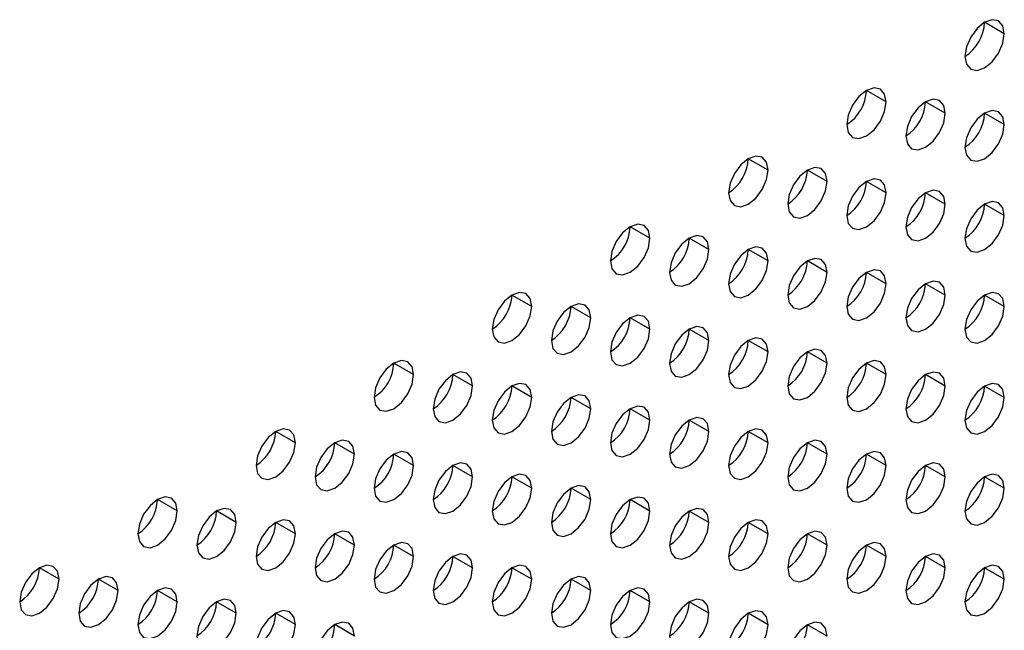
# Model space of a CAD drawing. Header units: millimetres. Extents: x 0 to 1118, y 0 to 864.
# Tile 308 of 438: x 983.78 to 987.31, y 655.07 to 657.26. Entities that reach past the tile are written whole.
import ezdxf

# ---------------------------------------------------------------- set-up
doc = ezdxf.new("R2010")
doc.units = ezdxf.units.MM

msp = doc.modelspace()

# ---------------------------------------------------------------- linework, layer by layer
at = {"color": 7, "linetype": 'Continuous', "lineweight": 25}
for p, q in [((987.3109, 657.2101), (987.2402, 657.2509)), ((986.8866, 656.9652), (986.8159, 657.006)), ((987.0988, 656.9243), (987.0281, 656.9651)), ((987.3109, 656.8835), (987.2402, 656.9243)), ((986.4624, 656.7202), (986.3917, 656.7611)), ((986.6745, 656.6794), (986.6038, 656.7202)), ((986.8866, 656.6386), (986.8159, 656.6794)), ((987.0988, 656.5977), (987.0281, 656.6385)), ((987.3109, 656.5569), (987.2402, 656.5977)), ((986.0381, 656.4753), (985.9674, 656.5161)), ((986.2502, 656.4345), (986.1795, 656.4753)), ((986.4624, 656.3936), (986.3917, 656.4345)), ((986.6745, 656.3528), (986.6038, 656.3936)), ((986.8866, 656.3119), (986.8159, 656.3528)), ((987.0988, 656.2711), (987.0281, 656.3119)), ((985.6138, 656.2304), (985.5431, 656.2712)), ((987.3109, 656.2302), (987.2402, 656.2711)), ((985.826, 656.1896), (985.7553, 656.2304)), ((986.0381, 656.1487), (985.9674, 656.1895)), ((986.2502, 656.1079), (986.1795, 656.1487)), ((986.4624, 656.067), (986.3917, 656.1078)), ((986.6745, 656.0262), (986.6038, 656.067)), ((985.1896, 655.9855), (985.1189, 656.0263)), ((986.8866, 655.9853), (986.8159, 656.0261)), ((985.4017, 655.9446), (985.331, 655.9855)), ((987.0988, 655.9445), (987.0281, 655.9853)), ((985.6138, 655.9038), (985.5431, 655.9446)), ((987.3109, 655.9036), (987.2402, 655.9444)), ((985.826, 655.8629), (985.7553, 655.9038)), ((986.0381, 655.8221), (985.9674, 655.8629)), ((986.2502, 655.7812), (986.1795, 655.8221)), ((984.7653, 655.7406), (984.6946, 655.7814)), ((986.4624, 655.7404), (986.3917, 655.7812)), ((984.9774, 655.6997), (984.9067, 655.7405)), ((986.6745, 655.6996), (986.6038, 655.7404)), ((985.1896, 655.6589), (985.1189, 655.6997)), ((986.8866, 655.6587), (986.8159, 655.6995)), ((985.4017, 655.618), (985.331, 655.6588)), ((987.0988, 655.6179), (987.0281, 655.6587)), ((985.6138, 655.5772), (985.5431, 655.618)), ((987.3109, 655.577), (987.2402, 655.6178)), ((985.826, 655.5363), (985.7553, 655.5771)), ((984.341, 655.4956), (984.2703, 655.5365)), ((986.0381, 655.4955), (985.9674, 655.5363)), ((984.5532, 655.4548), (984.4825, 655.4956)), ((986.2502, 655.4546), (986.1795, 655.4955)), ((984.7653, 655.4139), (984.6946, 655.4548)), ((986.4624, 655.4138), (986.3917, 655.4546)), ((984.9774, 655.3731), (984.9067, 655.4139)), ((986.6745, 655.3729), (986.6038, 655.4138)), ((985.1896, 655.3322), (985.1189, 655.3731)), ((986.8866, 655.3321), (986.8159, 655.3729)), ((985.4017, 655.2914), (985.331, 655.3322)), ((987.0988, 655.2912), (987.0281, 655.3321)), ((983.9168, 655.2507), (983.8461, 655.2915)), ((985.6138, 655.2506), (985.5431, 655.2914)), ((987.3109, 655.2504), (987.2402, 655.2912)), ((984.1289, 655.2099), (984.0582, 655.2507)), ((985.826, 655.2097), (985.7553, 655.2505)), ((984.341, 655.169), (984.2703, 655.2098)), ((986.0381, 655.1689), (985.9674, 655.2097)), ((984.5532, 655.1282), (984.4825, 655.169)), ((986.2502, 655.128), (986.1795, 655.1688)), ((984.7653, 655.0873), (984.6946, 655.1281)), ((986.4624, 655.0872), (986.3917, 655.128)), ((984.9774, 655.0465), (984.9067, 655.0873)), ((986.6745, 655.0463), (986.6038, 655.0871))]:
    msp.add_line(p, q, dxfattribs=at)
at = {"color": 7, "linetype": 'Continuous', "lineweight": 25, "flags": 128}
for points in [[(987.3109, 657.2101), (987.3055, 657.2382), (987.2902, 657.2559), (987.2672, 657.2603), (987.2402, 657.2509), (987.2131, 657.2291), (987.1902, 657.1981), (987.1749, 657.1628), (987.1695, 657.1285)], [(987.1695, 657.1285), (987.1749, 657.1003), (987.1902, 657.0827), (987.2131, 657.0782), (987.2402, 657.0876), (987.2672, 657.1095), (987.2902, 657.1404), (987.3055, 657.1757), (987.3109, 657.2101)], [(986.8866, 656.9652), (986.8812, 656.9933), (986.8659, 657.011), (986.843, 657.0154), (986.8159, 657.006), (986.7889, 656.9842), (986.7659, 656.9532), (986.7506, 656.9179), (986.7452, 656.8835)], [(987.0988, 656.9243), (987.0934, 656.9525), (987.0781, 656.9701), (987.0551, 656.9746), (987.0281, 656.9652), (987.001, 656.9433), (986.9781, 656.9124), (986.9627, 656.877), (986.9573, 656.8427)], [(986.7452, 656.8835), (986.7506, 656.8554), (986.7659, 656.8377), (986.7889, 656.8333), (986.8159, 656.8427), (986.843, 656.8645), (986.8659, 656.8955), (986.8812, 656.9308), (986.8866, 656.9652)], [(986.9573, 656.8427), (986.9627, 656.8145), (986.9781, 656.7969), (987.001, 656.7924), (987.0281, 656.8019), (987.0551, 656.8237), (987.0781, 656.8546), (987.0934, 656.89), (987.0988, 656.9243)], [(987.3109, 656.8835), (987.3055, 656.9116), (987.2902, 656.9293), (987.2672, 656.9337), (987.2402, 656.9243), (987.2131, 656.9025), (987.1902, 656.8715), (987.1749, 656.8362), (987.1695, 656.8018)], [(987.1695, 656.8018), (987.1749, 656.7737), (987.1902, 656.7561), (987.2131, 656.7516), (987.2402, 656.761), (987.2672, 656.7828), (987.2902, 656.8138), (987.3055, 656.8491), (987.3109, 656.8835)], [(986.4624, 656.7202), (986.457, 656.7484), (986.4417, 656.766), (986.4187, 656.7705), (986.3917, 656.7611), (986.3646, 656.7392), (986.3417, 656.7083), (986.3263, 656.673), (986.3209, 656.6386)], [(986.6745, 656.6794), (986.6691, 656.7075), (986.6538, 656.7252), (986.6308, 656.7296), (986.6038, 656.7202), (986.5767, 656.6984), (986.5538, 656.6675), (986.5385, 656.6321), (986.5331, 656.5978)], [(986.3209, 656.6386), (986.3263, 656.6105), (986.3417, 656.5928), (986.3646, 656.5884), (986.3917, 656.5978), (986.4187, 656.6196), (986.4417, 656.6506), (986.457, 656.6859), (986.4624, 656.7202)], [(986.5331, 656.5978), (986.5385, 656.5696), (986.5538, 656.552), (986.5767, 656.5475), (986.6038, 656.5569), (986.6308, 656.5788), (986.6538, 656.6097), (986.6691, 656.645), (986.6745, 656.6794)], [(986.8866, 656.6386), (986.8812, 656.6667), (986.8659, 656.6843), (986.843, 656.6888), (986.8159, 656.6794), (986.7889, 656.6576), (986.7659, 656.6266), (986.7506, 656.5913), (986.7452, 656.5569)], [(986.7452, 656.5569), (986.7506, 656.5288), (986.7659, 656.5111), (986.7889, 656.5067), (986.8159, 656.5161), (986.843, 656.5379), (986.8659, 656.5689), (986.8812, 656.6042), (986.8866, 656.6386)], [(987.0988, 656.5977), (987.0934, 656.6258), (987.0781, 656.6435), (987.0551, 656.6479), (987.0281, 656.6385), (987.001, 656.6167), (986.9781, 656.5858), (986.9627, 656.5504), (986.9573, 656.5161)], [(986.9573, 656.5161), (986.9627, 656.4879), (986.9781, 656.4703), (987.001, 656.4658), (987.0281, 656.4752), (987.0551, 656.4971), (987.0781, 656.528), (987.0934, 656.5634), (987.0988, 656.5977)], [(987.3109, 656.5569), (987.3055, 656.585), (987.2902, 656.6026), (987.2672, 656.6071), (987.2402, 656.5977), (987.2131, 656.5759), (987.1902, 656.5449), (987.1749, 656.5096), (987.1695, 656.4752)], [(987.1695, 656.4752), (987.1749, 656.4471), (987.1902, 656.4294), (987.2131, 656.425), (987.2402, 656.4344), (987.2672, 656.4562), (987.2902, 656.4872), (987.3055, 656.5225), (987.3109, 656.5569)], [(986.0381, 656.4753), (986.0327, 656.5035), (986.0174, 656.5211), (985.9945, 656.5256), (985.9674, 656.5162), (985.9403, 656.4943), (985.9174, 656.4634), (985.9021, 656.428), (985.8967, 656.3937)], [(986.2502, 656.4345), (986.2449, 656.4626), (986.2295, 656.4803), (986.2066, 656.4847), (986.1795, 656.4753), (986.1525, 656.4535), (986.1295, 656.4225), (986.1142, 656.3872), (986.1088, 656.3528)], [(985.8967, 656.3937), (985.9021, 656.3655), (985.9174, 656.3479), (985.9403, 656.3434), (985.9674, 656.3529), (985.9945, 656.3747), (986.0174, 656.4056), (986.0327, 656.441), (986.0381, 656.4753)], [(986.4624, 656.3936), (986.457, 656.4218), (986.4417, 656.4394), (986.4187, 656.4439), (986.3917, 656.4345), (986.3646, 656.4126), (986.3417, 656.3817), (986.3263, 656.3463), (986.3209, 656.312)], [(986.1088, 656.3528), (986.1142, 656.3247), (986.1295, 656.3071), (986.1525, 656.3026), (986.1795, 656.312), (986.2066, 656.3338), (986.2295, 656.3648), (986.2449, 656.4001), (986.2502, 656.4345)], [(986.3209, 656.312), (986.3263, 656.2839), (986.3417, 656.2662), (986.3646, 656.2618), (986.3917, 656.2712), (986.4187, 656.293), (986.4417, 656.3239), (986.457, 656.3593), (986.4624, 656.3936)], [(986.6745, 656.3528), (986.6691, 656.3809), (986.6538, 656.3986), (986.6308, 656.403), (986.6038, 656.3936), (986.5767, 656.3718), (986.5538, 656.3408), (986.5385, 656.3055), (986.5331, 656.2711)], [(986.5331, 656.2711), (986.5385, 656.243), (986.5538, 656.2254), (986.5767, 656.2209), (986.6038, 656.2303), (986.6308, 656.2521), (986.6538, 656.2831), (986.6691, 656.3184), (986.6745, 656.3528)], [(986.8866, 656.3119), (986.8812, 656.3401), (986.8659, 656.3577), (986.843, 656.3622), (986.8159, 656.3528), (986.7889, 656.3309), (986.7659, 656.3), (986.7506, 656.2647), (986.7452, 656.2303)], [(986.7452, 656.2303), (986.7506, 656.2022), (986.7659, 656.1845), (986.7889, 656.1801), (986.8159, 656.1895), (986.843, 656.2113), (986.8659, 656.2422), (986.8812, 656.2776), (986.8866, 656.3119)], [(987.0988, 656.2711), (987.0934, 656.2992), (987.0781, 656.3169), (987.0551, 656.3213), (987.0281, 656.3119), (987.001, 656.2901), (986.9781, 656.2591), (986.9627, 656.2238), (986.9573, 656.1895)], [(985.6138, 656.2304), (985.6085, 656.2585), (985.5931, 656.2762), (985.5702, 656.2806), (985.5431, 656.2712), (985.5161, 656.2494), (985.4931, 656.2185), (985.4778, 656.1831), (985.4724, 656.1488)], [(986.9573, 656.1895), (986.9627, 656.1613), (986.9781, 656.1437), (987.001, 656.1392), (987.0281, 656.1486), (987.0551, 656.1705), (987.0781, 656.2014), (987.0934, 656.2367), (987.0988, 656.2711)], [(987.3109, 656.2302), (987.3055, 656.2584), (987.2902, 656.276), (987.2672, 656.2805), (987.2402, 656.2711), (987.2131, 656.2492), (987.1902, 656.2183), (987.1749, 656.183), (987.1695, 656.1486)], [(985.826, 656.1896), (985.8206, 656.2177), (985.8053, 656.2353), (985.7823, 656.2398), (985.7553, 656.2304), (985.7282, 656.2086), (985.7053, 656.1776), (985.6899, 656.1423), (985.6846, 656.1079)], [(985.4724, 656.1488), (985.4778, 656.1206), (985.4931, 656.103), (985.5161, 656.0985), (985.5431, 656.1079), (985.5702, 656.1298), (985.5931, 656.1607), (985.6085, 656.196), (985.6138, 656.2304)], [(986.0381, 656.1487), (986.0327, 656.1769), (986.0174, 656.1945), (985.9945, 656.1989), (985.9674, 656.1895), (985.9403, 656.1677), (985.9174, 656.1368), (985.9021, 656.1014), (985.8967, 656.0671)], [(987.1695, 656.1486), (987.1749, 656.1205), (987.1902, 656.1028), (987.2131, 656.0984), (987.2402, 656.1078), (987.2672, 656.1296), (987.2902, 656.1606), (987.3055, 656.1959), (987.3109, 656.2302)], [(985.6846, 656.1079), (985.6899, 656.0798), (985.7053, 656.0621), (985.7282, 656.0577), (985.7553, 656.0671), (985.7823, 656.0889), (985.8053, 656.1199), (985.8206, 656.1552), (985.826, 656.1896)], [(985.8967, 656.0671), (985.9021, 656.0389), (985.9174, 656.0213), (985.9403, 656.0168), (985.9674, 656.0262), (985.9945, 656.0481), (986.0174, 656.079), (986.0327, 656.1144), (986.0381, 656.1487)], [(986.2502, 656.1079), (986.2449, 656.136), (986.2295, 656.1536), (986.2066, 656.1581), (986.1795, 656.1487), (986.1525, 656.1269), (986.1295, 656.0959), (986.1142, 656.0606), (986.1088, 656.0262)], [(986.1088, 656.0262), (986.1142, 655.9981), (986.1295, 655.9804), (986.1525, 655.976), (986.1795, 655.9854), (986.2066, 656.0072), (986.2295, 656.0382), (986.2449, 656.0735), (986.2502, 656.1079)], [(986.4624, 656.067), (986.457, 656.0952), (986.4417, 656.1128), (986.4187, 656.1173), (986.3917, 656.1079), (986.3646, 656.086), (986.3417, 656.0551), (986.3263, 656.0197), (986.3209, 655.9854)], [(986.3209, 655.9854), (986.3263, 655.9572), (986.3417, 655.9396), (986.3646, 655.9351), (986.3917, 655.9445), (986.4187, 655.9664), (986.4417, 655.9973), (986.457, 656.0327), (986.4624, 656.067)], [(986.6745, 656.0262), (986.6691, 656.0543), (986.6538, 656.072), (986.6308, 656.0764), (986.6038, 656.067), (986.5767, 656.0452), (986.5538, 656.0142), (986.5385, 655.9789), (986.5331, 655.9445)], [(985.1896, 655.9855), (985.1842, 656.0136), (985.1689, 656.0313), (985.1459, 656.0357), (985.1189, 656.0263), (985.0918, 656.0045), (985.0689, 655.9735), (985.0535, 655.9382), (985.0482, 655.9038)], [(986.5331, 655.9445), (986.5385, 655.9164), (986.5538, 655.8987), (986.5767, 655.8943), (986.6038, 655.9037), (986.6308, 655.9255), (986.6538, 655.9565), (986.6691, 655.9918), (986.6745, 656.0262)], [(986.8866, 655.9853), (986.8812, 656.0135), (986.8659, 656.0311), (986.843, 656.0356), (986.8159, 656.0262), (986.7889, 656.0043), (986.7659, 655.9734), (986.7506, 655.938), (986.7452, 655.9037)], [(985.0482, 655.9038), (985.0535, 655.8757), (985.0689, 655.8581), (985.0918, 655.8536), (985.1189, 655.863), (985.1459, 655.8848), (985.1689, 655.9158), (985.1842, 655.9511), (985.1896, 655.9855)], [(985.4017, 655.9446), (985.3963, 655.9728), (985.381, 655.9904), (985.3581, 655.9949), (985.331, 655.9855), (985.3039, 655.9636), (985.281, 655.9327), (985.2657, 655.8973), (985.2603, 655.863)], [(986.7452, 655.9037), (986.7506, 655.8755), (986.7659, 655.8579), (986.7889, 655.8534), (986.8159, 655.8628), (986.843, 655.8847), (986.8659, 655.9156), (986.8812, 655.951), (986.8866, 655.9853)], [(987.0988, 655.9445), (987.0934, 655.9726), (987.0781, 655.9903), (987.0551, 655.9947), (987.0281, 655.9853), (987.001, 655.9635), (986.9781, 655.9325), (986.9627, 655.8972), (986.9573, 655.8628)], [(985.6138, 655.9038), (985.6085, 655.9319), (985.5931, 655.9496), (985.5702, 655.954), (985.5431, 655.9446), (985.5161, 655.9228), (985.4931, 655.8918), (985.4778, 655.8565), (985.4724, 655.8221)], [(987.3109, 655.9036), (987.3055, 655.9318), (987.2902, 655.9494), (987.2672, 655.9539), (987.2402, 655.9445), (987.2131, 655.9226), (987.1902, 655.8917), (987.1749, 655.8563), (987.1695, 655.822)], [(985.2603, 655.863), (985.2657, 655.8349), (985.281, 655.8172), (985.3039, 655.8128), (985.331, 655.8222), (985.3581, 655.844), (985.381, 655.8749), (985.3963, 655.9103), (985.4017, 655.9446)], [(985.826, 655.8629), (985.8206, 655.8911), (985.8053, 655.9087), (985.7823, 655.9132), (985.7553, 655.9038), (985.7282, 655.8819), (985.7053, 655.851), (985.6899, 655.8157), (985.6846, 655.7813)], [(986.9573, 655.8628), (986.9627, 655.8347), (986.9781, 655.8171), (987.001, 655.8126), (987.0281, 655.822), (987.0551, 655.8438), (987.0781, 655.8748), (987.0934, 655.9101), (987.0988, 655.9445)], [(985.4724, 655.8221), (985.4778, 655.794), (985.4931, 655.7764), (985.5161, 655.7719), (985.5431, 655.7813), (985.5702, 655.8032), (985.5931, 655.8341), (985.6085, 655.8694), (985.6138, 655.9038)], [(987.1695, 655.822), (987.1749, 655.7938), (987.1902, 655.7762), (987.2131, 655.7717), (987.2402, 655.7812), (987.2672, 655.803), (987.2902, 655.8339), (987.3055, 655.8693), (987.3109, 655.9036)], [(985.6846, 655.7813), (985.6899, 655.7532), (985.7053, 655.7355), (985.7282, 655.7311), (985.7553, 655.7405), (985.7823, 655.7623), (985.8053, 655.7932), (985.8206, 655.8286), (985.826, 655.8629)], [(986.0381, 655.8221), (986.0327, 655.8502), (986.0174, 655.8679), (985.9945, 655.8723), (985.9674, 655.8629), (985.9403, 655.8411), (985.9174, 655.8101), (985.9021, 655.7748), (985.8967, 655.7405)], [(985.8967, 655.7405), (985.9021, 655.7123), (985.9174, 655.6947), (985.9403, 655.6902), (985.9674, 655.6996), (985.9945, 655.7215), (986.0174, 655.7524), (986.0327, 655.7877), (986.0381, 655.8221)], [(986.2502, 655.7812), (986.2449, 655.8094), (986.2295, 655.827), (986.2066, 655.8315), (986.1795, 655.8221), (986.1525, 655.8002), (986.1295, 655.7693), (986.1142, 655.734), (986.1088, 655.6996)], [(984.7653, 655.7406), (984.7599, 655.7687), (984.7446, 655.7863), (984.7217, 655.7908), (984.6946, 655.7814), (984.6675, 655.7596), (984.6446, 655.7286), (984.6293, 655.6933), (984.6239, 655.6589)], [(986.1088, 655.6996), (986.1142, 655.6715), (986.1295, 655.6538), (986.1525, 655.6494), (986.1795, 655.6588), (986.2066, 655.6806), (986.2295, 655.7116), (986.2449, 655.7469), (986.2502, 655.7812)], [(986.4624, 655.7404), (986.457, 655.7685), (986.4417, 655.7862), (986.4187, 655.7906), (986.3917, 655.7812), (986.3646, 655.7594), (986.3417, 655.7285), (986.3263, 655.6931), (986.3209, 655.6588)], [(984.6239, 655.6589), (984.6293, 655.6308), (984.6446, 655.6131), (984.6675, 655.6087), (984.6946, 655.6181), (984.7217, 655.6399), (984.7446, 655.6709), (984.7599, 655.7062), (984.7653, 655.7406)], [(984.9774, 655.6997), (984.9721, 655.7279), (984.9567, 655.7455), (984.9338, 655.75), (984.9067, 655.7405), (984.8797, 655.7187), (984.8567, 655.6878), (984.8414, 655.6524), (984.836, 655.6181)], [(986.3209, 655.6588), (986.3263, 655.6306), (986.3417, 655.613), (986.3646, 655.6085), (986.3917, 655.6179), (986.4187, 655.6398), (986.4417, 655.6707), (986.457, 655.706), (986.4624, 655.7404)], [(986.6745, 655.6996), (986.6691, 655.7277), (986.6538, 655.7453), (986.6308, 655.7498), (986.6038, 655.7404), (986.5767, 655.7186), (986.5538, 655.6876), (986.5385, 655.6523), (986.5331, 655.6179)], [(985.1896, 655.6589), (985.1842, 655.687), (985.1689, 655.7046), (985.1459, 655.7091), (985.1189, 655.6997), (985.0918, 655.6779), (985.0689, 655.6469), (985.0535, 655.6116), (985.0482, 655.5772)], [(986.8866, 655.6587), (986.8812, 655.6868), (986.8659, 655.7045), (986.843, 655.7089), (986.8159, 655.6995), (986.7889, 655.6777), (986.7659, 655.6468), (986.7506, 655.6114), (986.7452, 655.5771)], [(984.836, 655.6181), (984.8414, 655.5899), (984.8567, 655.5723), (984.8797, 655.5678), (984.9067, 655.5772), (984.9338, 655.5991), (984.9567, 655.63), (984.9721, 655.6654), (984.9774, 655.6997)], [(985.4017, 655.618), (985.3963, 655.6462), (985.381, 655.6638), (985.3581, 655.6683), (985.331, 655.6589), (985.3039, 655.637), (985.281, 655.6061), (985.2657, 655.5707), (985.2603, 655.5364)], [(986.5331, 655.6179), (986.5385, 655.5898), (986.5538, 655.5721), (986.5767, 655.5677), (986.6038, 655.5771), (986.6308, 655.5989), (986.6538, 655.6299), (986.6691, 655.6652), (986.6745, 655.6996)], [(987.0988, 655.6179), (987.0934, 655.646), (987.0781, 655.6636), (987.0551, 655.6681), (987.0281, 655.6587), (987.001, 655.6369), (986.9781, 655.6059), (986.9627, 655.5706), (986.9573, 655.5362)], [(985.0482, 655.5772), (985.0535, 655.5491), (985.0689, 655.5314), (985.0918, 655.527), (985.1189, 655.5364), (985.1459, 655.5582), (985.1689, 655.5892), (985.1842, 655.6245), (985.1896, 655.6589)], [(986.7452, 655.5771), (986.7506, 655.5489), (986.7659, 655.5313), (986.7889, 655.5268), (986.8159, 655.5362), (986.843, 655.5581), (986.8659, 655.589), (986.8812, 655.6244), (986.8866, 655.6587)], [(985.2603, 655.5364), (985.2657, 655.5082), (985.281, 655.4906), (985.3039, 655.4861), (985.331, 655.4955), (985.3581, 655.5174), (985.381, 655.5483), (985.3963, 655.5837), (985.4017, 655.618)], [(985.6138, 655.5772), (985.6085, 655.6053), (985.5931, 655.623), (985.5702, 655.6274), (985.5431, 655.618), (985.5161, 655.5962), (985.4931, 655.5652), (985.4778, 655.5299), (985.4724, 655.4955)], [(986.9573, 655.5362), (986.9627, 655.5081), (986.9781, 655.4904), (987.001, 655.486), (987.0281, 655.4954), (987.0551, 655.5172), (987.0781, 655.5482), (987.0934, 655.5835), (987.0988, 655.6179)], [(987.3109, 655.577), (987.3055, 655.6052), (987.2902, 655.6228), (987.2672, 655.6273), (987.2402, 655.6178), (987.2131, 655.596), (987.1902, 655.5651), (987.1749, 655.5297), (987.1695, 655.4954)], [(985.4724, 655.4955), (985.4778, 655.4674), (985.4931, 655.4497), (985.5161, 655.4453), (985.5431, 655.4547), (985.5702, 655.4765), (985.5931, 655.5075), (985.6085, 655.5428), (985.6138, 655.5772)], [(985.826, 655.5363), (985.8206, 655.5645), (985.8053, 655.5821), (985.7823, 655.5866), (985.7553, 655.5772), (985.7282, 655.5553), (985.7053, 655.5244), (985.6899, 655.489), (985.6846, 655.4547)], [(987.1695, 655.4954), (987.1749, 655.4672), (987.1902, 655.4496), (987.2131, 655.4451), (987.2402, 655.4545), (987.2672, 655.4764), (987.2902, 655.5073), (987.3055, 655.5427), (987.3109, 655.577)], [(984.341, 655.4956), (984.3357, 655.5238), (984.3203, 655.5414), (984.2974, 655.5459), (984.2703, 655.5365), (984.2433, 655.5146), (984.2203, 655.4837), (984.205, 655.4484), (984.1996, 655.414)], [(985.6846, 655.4547), (985.6899, 655.4265), (985.7053, 655.4089), (985.7282, 655.4044), (985.7553, 655.4139), (985.7823, 655.4357), (985.8053, 655.4666), (985.8206, 655.502), (985.826, 655.5363)], [(986.0381, 655.4955), (986.0327, 655.5236), (986.0174, 655.5413), (985.9945, 655.5457), (985.9674, 655.5363), (985.9403, 655.5145), (985.9174, 655.4835), (985.9021, 655.4482), (985.8967, 655.4138)], [(984.1996, 655.414), (984.205, 655.3859), (984.2203, 655.3682), (984.2433, 655.3638), (984.2703, 655.3732), (984.2974, 655.395), (984.3203, 655.4259), (984.3357, 655.4613), (984.341, 655.4956)], [(984.5532, 655.4548), (984.5478, 655.4829), (984.5325, 655.5006), (984.5095, 655.505), (984.4825, 655.4956), (984.4554, 655.4738), (984.4325, 655.4428), (984.4171, 655.4075), (984.4118, 655.3731)], [(985.8967, 655.4138), (985.9021, 655.3857), (985.9174, 655.3681), (985.9403, 655.3636), (985.9674, 655.373), (985.9945, 655.3948), (986.0174, 655.4258), (986.0327, 655.4611), (986.0381, 655.4955)], [(986.2502, 655.4546), (986.2449, 655.4828), (986.2295, 655.5004), (986.2066, 655.5049), (986.1795, 655.4955), (986.1525, 655.4736), (986.1295, 655.4427), (986.1142, 655.4073), (986.1088, 655.373)], [(984.4118, 655.3731), (984.4171, 655.345), (984.4325, 655.3274), (984.4554, 655.3229), (984.4825, 655.3323), (984.5095, 655.3542), (984.5325, 655.3851), (984.5478, 655.4204), (984.5532, 655.4548)], [(984.7653, 655.4139), (984.7599, 655.4421), (984.7446, 655.4597), (984.7217, 655.4642), (984.6946, 655.4548), (984.6675, 655.4329), (984.6446, 655.402), (984.6293, 655.3667), (984.6239, 655.3323)], [(986.1088, 655.373), (986.1142, 655.3448), (986.1295, 655.3272), (986.1525, 655.3228), (986.1795, 655.3322), (986.2066, 655.354), (986.2295, 655.3849), (986.2449, 655.4203), (986.2502, 655.4546)], [(986.4624, 655.4138), (986.457, 655.4419), (986.4417, 655.4596), (986.4187, 655.464), (986.3917, 655.4546), (986.3646, 655.4328), (986.3417, 655.4018), (986.3263, 655.3665), (986.3209, 655.3321)], [(984.9774, 655.3731), (984.9721, 655.4012), (984.9567, 655.4189), (984.9338, 655.4233), (984.9067, 655.4139), (984.8797, 655.3921), (984.8567, 655.3611), (984.8414, 655.3258), (984.836, 655.2915)], [(986.6745, 655.3729), (986.6691, 655.4011), (986.6538, 655.4187), (986.6308, 655.4232), (986.6038, 655.4138), (986.5767, 655.3919), (986.5538, 655.361), (986.5385, 655.3257), (986.5331, 655.2913)], [(984.6239, 655.3323), (984.6293, 655.3042), (984.6446, 655.2865), (984.6675, 655.2821), (984.6946, 655.2915), (984.7217, 655.3133), (984.7446, 655.3442), (984.7599, 655.3796), (984.7653, 655.4139)], [(985.1896, 655.3322), (985.1842, 655.3604), (985.1689, 655.378), (985.1459, 655.3825), (985.1189, 655.3731), (985.0918, 655.3512), (985.0689, 655.3203), (985.0535, 655.285), (985.0482, 655.2506)], [(986.3209, 655.3321), (986.3263, 655.304), (986.3417, 655.2864), (986.3646, 655.2819), (986.3917, 655.2913), (986.4187, 655.3131), (986.4417, 655.3441), (986.457, 655.3794), (986.4624, 655.4138)], [(986.8866, 655.3321), (986.8812, 655.3602), (986.8659, 655.3779), (986.843, 655.3823), (986.8159, 655.3729), (986.7889, 655.3511), (986.7659, 655.3201), (986.7506, 655.2848), (986.7452, 655.2504)], [(984.836, 655.2915), (984.8414, 655.2633), (984.8567, 655.2457), (984.8797, 655.2412), (984.9067, 655.2506), (984.9338, 655.2725), (984.9567, 655.3034), (984.9721, 655.3387), (984.9774, 655.3731)], [(986.5331, 655.2913), (986.5385, 655.2632), (986.5538, 655.2455), (986.5767, 655.2411), (986.6038, 655.2505), (986.6308, 655.2723), (986.6538, 655.3032), (986.6691, 655.3386), (986.6745, 655.3729)], [(985.0482, 655.2506), (985.0535, 655.2225), (985.0689, 655.2048), (985.0918, 655.2004), (985.1189, 655.2098), (985.1459, 655.2316), (985.1689, 655.2626), (985.1842, 655.2979), (985.1896, 655.3322)], [(985.4017, 655.2914), (985.3963, 655.3195), (985.381, 655.3372), (985.3581, 655.3416), (985.331, 655.3322), (985.3039, 655.3104), (985.281, 655.2795), (985.2657, 655.2441), (985.2603, 655.2098)], [(986.7452, 655.2504), (986.7506, 655.2223), (986.7659, 655.2047), (986.7889, 655.2002), (986.8159, 655.2096), (986.843, 655.2315), (986.8659, 655.2624), (986.8812, 655.2977), (986.8866, 655.3321)], [(987.0988, 655.2912), (987.0934, 655.3194), (987.0781, 655.337), (987.0551, 655.3415), (987.0281, 655.3321), (987.001, 655.3102), (986.9781, 655.2793), (986.9627, 655.244), (986.9573, 655.2096)], [(983.9168, 655.2507), (983.9114, 655.2789), (983.8961, 655.2965), (983.8731, 655.301), (983.8461, 655.2915), (983.819, 655.2697), (983.7961, 655.2388), (983.7807, 655.2034), (983.7754, 655.1691)], [(985.2603, 655.2098), (985.2657, 655.1816), (985.281, 655.164), (985.3039, 655.1595), (985.331, 655.1689), (985.3581, 655.1908), (985.381, 655.2217), (985.3963, 655.257), (985.4017, 655.2914)], [(985.6138, 655.2506), (985.6085, 655.2787), (985.5931, 655.2963), (985.5702, 655.3008), (985.5431, 655.2914), (985.5161, 655.2696), (985.4931, 655.2386), (985.4778, 655.2033), (985.4724, 655.1689)], [(986.9573, 655.2096), (986.9627, 655.1815), (986.9781, 655.1638), (987.001, 655.1594), (987.0281, 655.1688), (987.0551, 655.1906), (987.0781, 655.2215), (987.0934, 655.2569), (987.0988, 655.2912)], [(987.3109, 655.2504), (987.3055, 655.2785), (987.2902, 655.2962), (987.2672, 655.3006), (987.2402, 655.2912), (987.2131, 655.2694), (987.1902, 655.2384), (987.1749, 655.2031), (987.1695, 655.1688)], [(983.7754, 655.1691), (983.7807, 655.1409), (983.7961, 655.1233), (983.819, 655.1188), (983.8461, 655.1282), (983.8731, 655.1501), (983.8961, 655.181), (983.9114, 655.2164), (983.9168, 655.2507)], [(984.1289, 655.2099), (984.1235, 655.238), (984.1082, 655.2556), (984.0853, 655.2601), (984.0582, 655.2507), (984.0311, 655.2289), (984.0082, 655.1979), (983.9929, 655.1626), (983.9875, 655.1282)], [(985.4724, 655.1689), (985.4778, 655.1408), (985.4931, 655.1231), (985.5161, 655.1187), (985.5431, 655.1281), (985.5702, 655.1499), (985.5931, 655.1809), (985.6085, 655.2162), (985.6138, 655.2506)], [(985.826, 655.2097), (985.8206, 655.2378), (985.8053, 655.2555), (985.7823, 655.2599), (985.7553, 655.2505), (985.7282, 655.2287), (985.7053, 655.1978), (985.6899, 655.1624), (985.6846, 655.1281)], [(987.1695, 655.1688), (987.1749, 655.1406), (987.1902, 655.123), (987.2131, 655.1185), (987.2402, 655.1279), (987.2672, 655.1498), (987.2902, 655.1807), (987.3055, 655.216), (987.3109, 655.2504)], [(983.9875, 655.1282), (983.9929, 655.1001), (984.0082, 655.0824), (984.0311, 655.078), (984.0582, 655.0874), (984.0853, 655.1092), (984.1082, 655.1402), (984.1235, 655.1755), (984.1289, 655.2099)], [(984.341, 655.169), (984.3357, 655.1972), (984.3203, 655.2148), (984.2974, 655.2193), (984.2703, 655.2099), (984.2433, 655.188), (984.2203, 655.1571), (984.205, 655.1217), (984.1996, 655.0874)], [(985.6846, 655.1281), (985.6899, 655.0999), (985.7053, 655.0823), (985.7282, 655.0778), (985.7553, 655.0872), (985.7823, 655.1091), (985.8053, 655.14), (985.8206, 655.1754), (985.826, 655.2097)], [(986.0381, 655.1689), (986.0327, 655.197), (986.0174, 655.2146), (985.9945, 655.2191), (985.9674, 655.2097), (985.9403, 655.1879), (985.9174, 655.1569), (985.9021, 655.1216), (985.8967, 655.0872)], [(984.5532, 655.1282), (984.5478, 655.1563), (984.5325, 655.174), (984.5095, 655.1784), (984.4825, 655.169), (984.4554, 655.1472), (984.4325, 655.1162), (984.4171, 655.0809), (984.4118, 655.0465)], [(986.2502, 655.128), (986.2449, 655.1562), (986.2295, 655.1738), (986.2066, 655.1783), (986.1795, 655.1688), (986.1525, 655.147), (986.1295, 655.1161), (986.1142, 655.0807), (986.1088, 655.0464)], [(984.1996, 655.0874), (984.205, 655.0592), (984.2203, 655.0416), (984.2433, 655.0371), (984.2703, 655.0465), (984.2974, 655.0684), (984.3203, 655.0993), (984.3357, 655.1347), (984.341, 655.169)], [(984.7653, 655.0873), (984.7599, 655.1155), (984.7446, 655.1331), (984.7217, 655.1376), (984.6946, 655.1282), (984.6675, 655.1063), (984.6446, 655.0754), (984.6293, 655.04), (984.6239, 655.0057)], [(985.8967, 655.0872), (985.9021, 655.0591), (985.9174, 655.0414), (985.9403, 655.037), (985.9674, 655.0464), (985.9945, 655.0682), (986.0174, 655.0992), (986.0327, 655.1345), (986.0381, 655.1689)], [(986.4624, 655.0872), (986.457, 655.1153), (986.4417, 655.1329), (986.4187, 655.1374), (986.3917, 655.128), (986.3646, 655.1062), (986.3417, 655.0752), (986.3263, 655.0399), (986.3209, 655.0055)], [(984.4118, 655.0465), (984.4171, 655.0184), (984.4325, 655.0008), (984.4554, 654.9963), (984.4825, 655.0057), (984.5095, 655.0275), (984.5325, 655.0585), (984.5478, 655.0938), (984.5532, 655.1282)], [(986.1088, 655.0464), (986.1142, 655.0182), (986.1295, 655.0006), (986.1525, 654.9961), (986.1795, 655.0055), (986.2066, 655.0274), (986.2295, 655.0583), (986.2449, 655.0937), (986.2502, 655.128)], [(984.6239, 655.0057), (984.6293, 654.9775), (984.6446, 654.9599), (984.6675, 654.9554), (984.6946, 654.9649), (984.7217, 654.9867), (984.7446, 655.0176), (984.7599, 655.053), (984.7653, 655.0873)], [(984.9774, 655.0465), (984.9721, 655.0746), (984.9567, 655.0923), (984.9338, 655.0967), (984.9067, 655.0873), (984.8797, 655.0655), (984.8567, 655.0345), (984.8414, 654.9992), (984.836, 654.9648)], [(986.3209, 655.0055), (986.3263, 654.9774), (986.3417, 654.9597), (986.3646, 654.9553), (986.3917, 654.9647), (986.4187, 654.9865), (986.4417, 655.0175), (986.457, 655.0528), (986.4624, 655.0872)], [(986.6745, 655.0463), (986.6691, 655.0745), (986.6538, 655.0921), (986.6308, 655.0966), (986.6038, 655.0872), (986.5767, 655.0653), (986.5538, 655.0344), (986.5385, 654.999), (986.5331, 654.9647)]]:
    msp.add_lwpolyline(points, dxfattribs=at)
at = {"color": 7, "linetype": 'Continuous', "lineweight": 25}
for centre in [(987.0867, 657.2579), (986.6624, 657.013), (986.8745, 656.9721), (987.0867, 656.9313), (986.2381, 656.7681), (986.4503, 656.7272), (986.6624, 656.6864), (986.8745, 656.6455), (987.0867, 656.6047), (985.8139, 656.5231), (986.026, 656.4823), (986.2381, 656.4414), (986.4503, 656.4006), (986.6624, 656.3597), (986.8745, 656.3189), (985.3896, 656.2782), (987.0867, 656.2781), (985.6017, 656.2374), (985.8139, 656.1965), (986.026, 656.1557), (986.2381, 656.1148), (986.4503, 656.074), (984.9653, 656.0333), (986.6624, 656.0331), (985.1775, 655.9924), (986.8745, 655.9923), (985.3896, 655.9516), (987.0867, 655.9514), (985.6017, 655.9107), (985.8139, 655.8699), (986.026, 655.8291), (984.5411, 655.7884), (986.2381, 655.7882), (984.7532, 655.7475), (986.4503, 655.7474), (984.9653, 655.7067), (986.6624, 655.7065), (985.1775, 655.6658), (986.8745, 655.6657), (985.3896, 655.625), (987.0867, 655.6248), (985.6017, 655.5841), (984.1168, 655.5434), (985.8139, 655.5433), (984.3289, 655.5026), (986.026, 655.5024), (984.5411, 655.4617), (986.2381, 655.4616), (984.7532, 655.4209), (986.4503, 655.4207), (984.9653, 655.3801), (986.6624, 655.3799), (985.1775, 655.3392), (986.8745, 655.339), (983.6926, 655.2985), (985.3896, 655.2984), (987.0867, 655.2982), (983.9047, 655.2577), (985.6017, 655.2575), (984.1168, 655.2168), (985.8139, 655.2167), (984.3289, 655.176), (986.026, 655.1758), (984.5411, 655.1351), (986.2381, 655.135), (984.7532, 655.0943), (986.4503, 655.0941)]:
    msp.add_arc(centre, 0.1537, 302.6055, 357.3945, dxfattribs=at)

doc.saveas('drawing.dxf')
